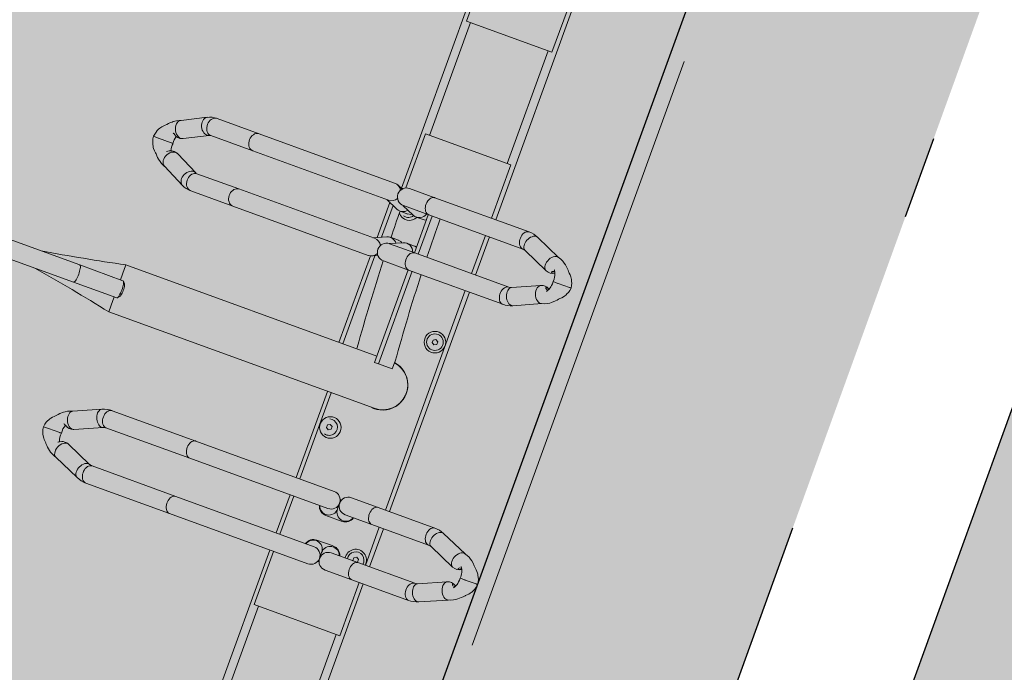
# Model space of a CAD drawing. Header units: metres. Extents: x 134157 to 138734, y 451157 to 455772.
# Tile 737 of 1056: x 136649.62 to 136650.809, y 454050.446 to 454051.235. Entities that reach past the tile are written whole.
import ezdxf

# ---------------------------------------------------------------- set-up
doc = ezdxf.new("R2010")
doc.units = ezdxf.units.M
doc.linetypes.add('HIDDEN__G5', pattern=[1.125, 0.75, -0.375])
doc.linetypes.add('TR18X20__G2', pattern=[2.6, 1, -0.4, 0, -0.4, 0, -0.4, 0, -0.4])
doc.layers.add('-DR-alg-hulplijnen', color=210, linetype='Continuous', plot=False)
doc.layers.add('-DR-nw-gr-arc-gras', color=7, linetype='Continuous', true_color=0xb5d5a4)
for name, color, linetype in [('-DR-nw-inr-fietsparkeren Tulip Traverse', 2, 'Continuous'), ('-DR-nw-vh-band 18-20x25', 2, 'TR18X20__G2'), ('-DR-nw-vh-kantverharding', 3, 'Continuous'), ('VELOPA-FIG15', 1, 'Continuous'), ('VELOPA-FIG25', 1, 'Continuous')]:
    doc.layers.add(name, color=color, linetype=linetype)
doc.layers.add('-DR-nw-rio-HWA 125', color=170, linetype='HIDDEN__G5', lineweight=13)
doc.layers.add('-DR-nw-vh-arc-tegels 300x300x45', color=253, linetype='Continuous', lineweight=9)
doc.layers.add('-DR-nw-vh-arc-sbs kf bruinrood rabat halfsteens', color=7, linetype='Continuous', lineweight=9, true_color=0xb88485)
pattern_1 = [(115.335625, (136419.71802, 453326.2367), (-0.223681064, -0.105903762), [0.06, -0.187485]), (205.335625, (136419.71802, 453326.2367), (0.105903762, -0.223681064), [0.06, -0.187485])]

# ---------------------------------------------------------------- blocks, each defined once
blk = doc.blocks.new('Tulip Traverse')
at = {"layer": 'VELOPA-FIG15', "color": 252, "linetype": 'Continuous', "lineweight": 9}
for p, q in [((822.5, 50), (677.5, 50)), ((1572.5, 50), (1427.5, 50)), ((822.5, -50), (677.5, -50)), ((1572.5, -50), (1427.5, -50))]:
    blk.add_line(p, q, dxfattribs=at)
at = {"layer": 'VELOPA-FIG15', "color": 252, "linetype": 'Continuous', "lineweight": 9, "flags": 128}
for points in [[(1288.7, 121.5), (1288.4, 120.9), (1287.6, 119.9), (1286.5, 119.2), (1285.2, 118.6), (1283.6, 118.3), (1281.9, 118.2), (1280.1, 118.4), (1278.2, 118.8), (1276.3, 119.4), (1274.5, 120.2), (1272.9, 121.3), (1271.4, 122.4), (1270.2, 123.7), (1269.2, 125.1), (1268.6, 126.4), (1268.2, 127.8), (1268.2, 129.1), (1268.6, 130.3)], [(1336.3, 121.5), (1336.6, 120.9), (1337.4, 119.9), (1338.5, 119.2), (1339.8, 118.6), (1341.4, 118.3), (1343.1, 118.2), (1344.9, 118.4), (1346.8, 118.8), (1348.7, 119.4), (1350.5, 120.2), (1352.1, 121.3), (1353.6, 122.4), (1354.8, 123.7), (1355.8, 125.1), (1356.4, 126.4), (1356.8, 127.8), (1356.8, 129.1), (1356.4, 130.3)], [(913.7, 106), (913.4, 105.5), (912.6, 104.5), (911.5, 103.7), (910.2, 103.1), (908.6, 102.8), (906.9, 102.7), (905.1, 102.8), (903.2, 103.2), (901.3, 103.8), (899.5, 104.7), (897.9, 105.7), (896.4, 106.9), (895.2, 108.2), (894.2, 109.6), (893.6, 111), (893.2, 112.4), (893.2, 113.7), (893.6, 114.9), (893.6, 115)], [(961.3, 106), (961.6, 105.5), (962.4, 104.5), (963.5, 103.7), (964.8, 103.1), (966.4, 102.8), (968.1, 102.7), (969.9, 102.8), (971.8, 103.2), (973.7, 103.8), (975.5, 104.7), (977.1, 105.7), (978.6, 106.9), (979.8, 108.2), (980.8, 109.6), (981.4, 111), (981.8, 112.4), (981.8, 113.7), (981.4, 114.9), (981.4, 115)], [(1288, 118.1), (1287.8, 116.8), (1287.3, 115.5), (1286.4, 114.4), (1285.3, 113.3), (1283.9, 112.4), (1282.2, 111.7), (1280.4, 111.2), (1278.5, 110.9), (1276.5, 110.9), (1274.6, 111), (1272.7, 111.4), (1270.9, 112.1), (1269.4, 112.9), (1268.1, 113.8), (1267.1, 115), (1266.4, 116.2), (1266, 117.4), (1266, 118.1)], [(1337, 118.1), (1337.2, 116.8), (1337.7, 115.5), (1338.6, 114.4), (1339.7, 113.3), (1341.1, 112.4), (1342.8, 111.7), (1344.6, 111.2), (1346.5, 110.9), (1348.5, 110.9), (1350.4, 111), (1352.3, 111.4), (1354.1, 112.1), (1355.6, 112.9), (1356.9, 113.8), (1357.9, 115), (1358.6, 116.2), (1359, 117.4), (1359, 118.1)], [(913, 102.9), (912.8, 101.6), (912.3, 100.3), (911.4, 99.1), (910.3, 98), (908.9, 97.1), (907.2, 96.4), (905.4, 95.8), (903.5, 95.5), (901.5, 95.5), (899.6, 95.7), (897.7, 96.1), (895.9, 96.7), (894.4, 97.5), (893.1, 98.5), (892.1, 99.7), (891.4, 100.9), (891, 102.2), (891, 102.9)], [(962, 102.9), (962.2, 101.6), (962.7, 100.3), (963.6, 99.1), (964.7, 98), (966.1, 97.1), (967.8, 96.4), (969.6, 95.8), (971.5, 95.5), (973.5, 95.5), (975.4, 95.7), (977.3, 96.1), (979.1, 96.7), (980.6, 97.5), (981.9, 98.5), (982.9, 99.7), (983.6, 100.9), (984, 102.2), (984, 102.9)], [(1288, 45.1), (1287.8, 43.9), (1287.3, 42.6), (1286.4, 41.4), (1285.3, 40.4), (1283.9, 39.5), (1282.2, 38.8), (1280.4, 38.3), (1278.5, 38), (1276.5, 37.9), (1274.6, 38.1), (1272.7, 38.5), (1270.9, 39.1), (1269.4, 39.9), (1268.1, 40.9), (1267.1, 42), (1266.4, 43.2), (1266, 44.5), (1266, 45.1)], [(1337, 45.1), (1337.2, 43.9), (1337.7, 42.6), (1338.6, 41.4), (1339.7, 40.4), (1341.1, 39.5), (1342.8, 38.8), (1344.6, 38.3), (1346.5, 38), (1348.5, 37.9), (1350.4, 38.1), (1352.3, 38.5), (1354.1, 39.1), (1355.6, 39.9), (1356.9, 40.9), (1357.9, 42), (1358.6, 43.2), (1359, 44.5), (1359, 45.1)], [(913, -18.1), (912.8, -19.4), (912.3, -20.7), (911.4, -21.9), (910.3, -23), (908.9, -23.9), (907.2, -24.6), (905.4, -25.2), (903.5, -25.5), (901.5, -25.5), (899.6, -25.3), (897.7, -24.9), (895.9, -24.3), (894.4, -23.5), (893.1, -22.5), (892.1, -21.3), (891.4, -20.1), (891, -18.8), (891, -18.1)], [(962, -18.1), (962.2, -19.4), (962.7, -20.7), (963.6, -21.9), (964.7, -23), (966.1, -23.9), (967.8, -24.6), (969.6, -25.2), (971.5, -25.5), (973.5, -25.5), (975.4, -25.3), (977.3, -24.9), (979.1, -24.3), (980.6, -23.5), (981.9, -22.5), (982.9, -21.3), (983.6, -20.1), (984, -18.8), (984, -18.1)], [(1288, -189), (1287.8, -190.3), (1287.3, -191.6), (1286.4, -192.7), (1285.3, -193.8), (1283.9, -194.7), (1282.2, -195.4), (1280.4, -196), (1278.5, -196.3), (1276.5, -196.3), (1274.6, -196.1), (1272.7, -195.7), (1270.9, -195.1), (1269.4, -194.3), (1268.1, -193.3), (1267.1, -192.2), (1266.4, -190.9), (1266, -189.6), (1266, -189)], [(1337, -189), (1337.2, -190.3), (1337.7, -191.6), (1338.6, -192.7), (1339.7, -193.8), (1341.1, -194.7), (1342.8, -195.4), (1344.6, -196), (1346.5, -196.3), (1348.5, -196.3), (1350.4, -196.1), (1352.3, -195.7), (1354.1, -195.1), (1355.6, -194.3), (1356.9, -193.3), (1357.9, -192.2), (1358.6, -190.9), (1359, -189.6), (1359, -189)], [(913, -244.2), (912.8, -245.7), (912.3, -247.1), (911.4, -248.5), (910.3, -249.7), (908.9, -250.7), (907.2, -251.6), (905.4, -252.1), (903.5, -252.5), (901.5, -252.5), (899.6, -252.3), (897.7, -251.9), (895.9, -251.2), (894.4, -250.2), (893.1, -249.1), (892.1, -247.8), (891.4, -246.4), (891, -244.9), (891, -244.2)], [(962, -244.2), (962.2, -245.7), (962.7, -247.1), (963.6, -248.5), (964.7, -249.7), (966.1, -250.7), (967.8, -251.6), (969.6, -252.1), (971.5, -252.5), (973.5, -252.5), (975.4, -252.3), (977.3, -251.9), (979.1, -251.2), (980.6, -250.2), (981.9, -249.1), (982.9, -247.8), (983.6, -246.4), (984, -244.9), (984, -244.2)], [(1288, -296.7), (1287.8, -298.1), (1287.3, -299.3), (1286.4, -300.5), (1285.3, -301.6), (1283.9, -302.5), (1282.2, -303.2), (1280.4, -303.7), (1278.5, -304), (1276.5, -304.1), (1274.6, -303.9), (1272.7, -303.5), (1270.9, -302.9), (1269.4, -302.1), (1268.1, -301.1), (1267.1, -299.9), (1266.4, -298.7), (1266, -297.4), (1266, -296.7)], [(1337, -296.7), (1337.2, -298.1), (1337.7, -299.3), (1338.6, -300.5), (1339.7, -301.6), (1341.1, -302.5), (1342.8, -303.2), (1344.6, -303.7), (1346.5, -304), (1348.5, -304.1), (1350.4, -303.9), (1352.3, -303.5), (1354.1, -302.9), (1355.6, -302.1), (1356.9, -301.1), (1357.9, -299.9), (1358.6, -298.7), (1359, -297.4), (1359, -296.7)], [(913, -298.2), (912.8, -299.7), (912.3, -301.2), (911.4, -302.5), (910.3, -303.7), (908.9, -304.8), (907.2, -305.6), (905.4, -306.2), (903.5, -306.5), (901.5, -306.6), (899.6, -306.4), (897.7, -305.9), (895.9, -305.2), (894.4, -304.3), (893.1, -303.1), (892.1, -301.8), (891.4, -300.4), (891, -299), (891, -298.2)], [(914.1, -302.7), (913.9, -304.2), (913.4, -305.8), (912.6, -307.3), (911.5, -308.7), (910.2, -310.1), (908.6, -311.2), (906.9, -312.2), (905.1, -312.9), (903.2, -313.4), (901.3, -313.6), (899.5, -313.5), (897.9, -313.1), (896.4, -312.5), (895.2, -311.6), (894.2, -310.6), (893.8, -309.9)], [(913.5, -300), (913.9, -301.2), (914.1, -302.7)], [(961.5, -300), (961.1, -301.2), (960.9, -302.7)], [(960.9, -302.7), (961.1, -304.2), (961.6, -305.8), (962.4, -307.3), (963.5, -308.7), (964.8, -310.1), (966.4, -311.2), (968.1, -312.2), (969.9, -312.9), (971.8, -313.4), (973.7, -313.6), (975.5, -313.5), (977.1, -313.1), (978.6, -312.5), (979.8, -311.6), (980.8, -310.6), (981.2, -309.9)], [(962, -298.2), (962.2, -299.7), (962.7, -301.2), (963.6, -302.5), (964.7, -303.7), (966.1, -304.8), (967.8, -305.6), (969.6, -306.2), (971.5, -306.5), (973.5, -306.6), (975.4, -306.4), (977.3, -305.9), (979.1, -305.2), (980.6, -304.3), (981.9, -303.1), (982.9, -301.8), (983.6, -300.4), (984, -299), (984, -298.2)], [(1289.1, -301.9), (1288.9, -303.2), (1288.4, -304.6), (1287.6, -306), (1286.5, -307.3), (1285.2, -308.6), (1283.6, -309.7), (1281.9, -310.6), (1280.1, -311.4), (1278.2, -311.9), (1276.3, -312.1), (1274.5, -312.2), (1272.9, -312), (1271.4, -311.5), (1270.2, -310.8), (1269.2, -309.9), (1268.6, -308.9)], [(1288.7, -300), (1288.9, -300.6), (1289.1, -301.9)], [(1336.3, -300), (1336.1, -300.6), (1335.9, -301.9)], [(1335.9, -301.9), (1336.1, -303.2), (1336.6, -304.6), (1337.4, -306), (1338.5, -307.3), (1339.8, -308.6), (1341.4, -309.7), (1343.1, -310.6), (1344.9, -311.4), (1346.8, -311.9), (1348.7, -312.1), (1350.5, -312.2), (1352.1, -312), (1353.6, -311.5), (1354.8, -310.8), (1355.8, -309.9), (1356.4, -308.9)], [(1125, -390.9), (1123, -391), (1121.1, -391.1), (1119.4, -391.3), (1117.8, -391.6), (1116.4, -391.9), (1115.3, -392.3), (1114.5, -392.8), (1114.1, -393.2), (1114, -393.6)], [(1136, -393.6), (1135.9, -393.2), (1135.5, -392.8), (1134.7, -392.3), (1133.6, -391.9), (1132.2, -391.6), (1130.6, -391.3), (1128.9, -391.1), (1127, -391), (1125, -390.9)]]:
    blk.add_lwpolyline(points, dxfattribs=at)
at = {"layer": 'VELOPA-FIG25', "color": 252, "linetype": 'Continuous', "lineweight": 9}
for p, q in [((1312.5, 188.4), (1312.5, 190)), ((1312.5, 188), (1312.5, 188.4)), ((1312.5, 174), (1312.5, 188)), ((937.5, 172), (937.5, 173.7)), ((937.5, 171.6), (937.5, 172)), ((937.5, 157.2), (937.5, 171.6)), ((1312.5, 174), (1312.5, 173.7)), ((1312.5, 173.7), (1312.5, 167.5)), ((937.5, 157.2), (937.5, 156.9)), ((937.5, 156.9), (937.5, 150.7)), ((1282.8, 163), (1268.6, 130.3)), ((1356.4, 130.3), (1342.2, 163)), ((907.9, 147), (893.6, 115)), ((981.4, 115), (967.1, 147)), ((1288.7, 121.5), (1303.1, 154.4)), ((1321.9, 154.4), (1336.3, 121.5)), ((913.7, 106), (928, 138.2)), ((947, 138.2), (961.3, 106)), ((1266, 118.1), (1266, 45.1)), ((1288, 45.1), (1288, 118.1)), ((1337, 118.1), (1337, 45.1)), ((1359, 45.1), (1359, 118.1)), ((891, 102.9), (891, -18.1)), ((913, -18.1), (913, 102.9)), ((962, 102.9), (962, -18.1)), ((984, -18.1), (984, 102.9)), ((891, 60), (609, 60)), ((962, 60), (913, 60)), ((1266, 60), (984, 60)), ((1337, 60), (1288, 60)), ((1641, 60), (1359, 60)), ((677.5, 54.7), (609, 54.7)), ((677.5, -55.3), (677.5, 54.7)), ((891, 54.7), (822.5, 54.7)), ((822.5, 54.7), (822.5, -55.3)), ((962, 54.7), (913, 54.7)), ((1266, 54.7), (984, 54.7)), ((1337, 54.7), (1288, 54.7)), ((1427.5, 54.7), (1359, 54.7)), ((1427.5, -55.3), (1427.5, 54.7)), ((1051.5, 41.5), (1053.3, 44.5)), ((1053.3, 38.5), (1051.5, 41.5)), ((1053.3, 44.5), (1056.7, 44.5)), ((1056.7, 38.5), (1053.3, 38.5)), ((1056.7, 44.5), (1058.5, 41.5)), ((1058.5, 41.5), (1056.7, 38.5)), ((1266, 45.1), (1266, 10.8)), ((1288, 10.8), (1288, 45.1)), ((1331.5, 41.5), (1333.3, 44.5)), ((1333.3, 38.5), (1331.5, 41.5)), ((1333.3, 44.5), (1336.7, 44.5)), ((1336.7, 38.5), (1333.3, 38.5)), ((1336.7, 44.5), (1337, 44)), ((1337, 39), (1336.7, 38.5)), ((1337, 45.1), (1337, 10.8)), ((1359, 10.8), (1359, 45.1)), ((1093, 4.2), (1103, 4.2)), ((1103, -13.7), (1103, 4.2)), ((1272.7, 0.6), (1272.7, -1.1)), ((1296.7, -10.8), (1296.7, 10.2)), ((1328.3, 10.2), (1328.3, -10.8)), ((1352.3, -1.1), (1352.3, 0.6)), ((1155.1, -341.2), (1155.1, -0.1)), ((1266, -11.3), (1266, -189)), ((1277, -0.3), (1284.5, -0.3)), ((1284.7, -0.3), (1284.5, -0.3)), ((1288, -189), (1288, -11.3)), ((1337, -11.3), (1337, -189)), ((1340.5, -0.3), (1340.3, -0.3)), ((1340.5, -0.3), (1348, -0.3)), ((1359, -189), (1359, -11.3)), ((891, -18.1), (891, -50.6)), ((913, -13.7), (962, -13.7)), ((913, -50.6), (913, -18.1)), ((913, -18.6), (962, -18.6)), ((920.7, -31.3), (920.7, -21.2)), ((954.3, -21.2), (954.3, -31.3)), ((962, -18.1), (962, -50.6)), ((984, -13.7), (1103, -13.7)), ((984, -50.6), (984, -18.1)), ((984, -18.6), (1103, -18.6)), ((1094.9, -18.6), (1094.9, -341.1)), ((1103, -13.7), (1103, -18.6)), ((913, -51.2), (919.8, -35.5)), ((955.2, -35.5), (962, -51.2)), ((920.7, -52.2), (920.7, -42.1)), ((954.3, -42.1), (954.3, -52.2)), ((1094.9, -44.5), (1093, -44.5)), ((1191.5, -43.5), (1193.3, -40.5)), ((1193.3, -46.5), (1191.5, -43.5)), ((1193.3, -40.5), (1196.7, -40.5)), ((1196.7, -46.5), (1193.3, -46.5)), ((1196.7, -40.5), (1198.5, -43.5)), ((1198.5, -43.5), (1196.7, -46.5)), ((609, -55.3), (677.5, -55.3)), ((822.5, -55.3), (892, -55.3)), ((894.8, -58.9), (891.9, -65.6)), ((913, -72.1), (919.8, -56.4)), ((955.2, -56.4), (962, -72.1)), ((983.1, -65.6), (980.2, -58.9)), ((1155.1, -55.3), (1266, -55.3)), ((1288, -55.3), (1337, -55.3)), ((1359, -55.3), (1427.5, -55.3)), ((894, -60), (609, -60)), ((891, -69.9), (891, -244.2)), ((913, -244.2), (913, -69.9)), ((959.9, -67.3), (915.1, -67.3)), ((957.8, -62.4), (917.2, -62.4)), ((962, -69.9), (962, -244.2)), ((1094.9, -62.4), (981.7, -62.4)), ((1094.9, -67.3), (983.7, -67.3)), ((984, -244.2), (984, -69.9)), ((1266, -60), (1155.1, -60)), ((1337, -60), (1288, -60)), ((1644, -60), (1359, -60)), ((1266, -189), (1266, -296.7)), ((1288, -296.7), (1288, -189)), ((1337, -189), (1337, -296.7)), ((1359, -296.7), (1359, -189)), ((891, -244.2), (891, -298.2)), ((913, -298.2), (913, -244.2)), ((962, -244.2), (962, -298.2)), ((984, -298.2), (984, -244.2)), ((927.8, -328.3), (913.5, -300)), ((961.5, -300), (947.2, -328.3)), ((1268.6, -308.9), (1282.9, -341.3)), ((1303.1, -332.4), (1288.7, -300)), ((1336.3, -300), (1321.9, -332.4)), ((1342.1, -341.3), (1356.4, -308.9)), ((893.8, -309.9), (908.2, -338.2)), ((966.8, -338.2), (981.2, -309.9)), ((928.1, -329), (927.9, -328.4)), ((947.1, -328.4), (946.9, -329.1)), ((1303.2, -332.7), (1303.1, -332.4)), ((1321.9, -332.4), (1321.8, -332.7)), ((937.5, -339.9), (937.5, -337.9)), ((937.5, -339.9), (937.5, -340.3)), ((937.5, -356.6), (937.5, -340.3)), ((1114, -338.1), (1114, -393.6)), ((1116.8, -335.1), (1114.3, -337.4)), ((1135.7, -337.4), (1133.2, -335.1)), ((1136, -393.6), (1136, -338.1)), ((937.5, -357), (937.5, -356.6)), ((1312.5, -346.7), (1312.5, -345)), ((1312.5, -346.7), (1312.5, -347.1)), ((1312.5, -361.4), (1312.5, -347.1)), ((937.5, -363), (937.5, -357)), ((1312.5, -361.7), (1312.5, -361.4)), ((1312.5, -367.9), (1312.5, -361.7)), ((1114, -393.6), (1114, -572.7)), ((1136, -393.6), (1136, -572.7))]:
    blk.add_line(p, q, dxfattribs=at)
at = {"layer": 'VELOPA-FIG25', "color": 252, "linetype": 'Continuous', "lineweight": 9, "flags": 128}
for points in [[(1312.5, 190), (1309.1, 189.5), (1306.3, 188.7), (1303.8, 187.6), (1302.1, 186.7), (1301, 186.1), (1300.5, 185.7), (1299.7, 185.2), (1298.1, 183.9), (1296.5, 182.3), (1295.9, 181.5), (1295.2, 180.9), (1293.9, 179.8), (1292.5, 178.5), (1290.2, 176.1), (1288, 173.6), (1286.6, 171.5), (1285.1, 169), (1283.7, 166), (1282.6, 162.3)], [(1342.4, 162.3), (1341.3, 166), (1339.9, 169), (1338.4, 171.5), (1337, 173.6), (1334.1, 176.9), (1332.5, 178.5), (1331.1, 179.8), (1330.4, 180.4), (1329.8, 180.9), (1329.1, 181.5), (1328.5, 182.3), (1326.9, 183.9), (1325.3, 185.2), (1324.2, 186), (1323.5, 186.4), (1322.4, 187), (1320.8, 187.8), (1318.7, 188.7), (1315.9, 189.5), (1312.5, 190)], [(937.5, 173.7), (934.2, 173.2), (931.6, 172.5), (929.7, 171.7), (927.6, 170.8), (926.1, 169.9), (924.7, 168.9), (922.8, 167.3), (921.1, 165.5), (920.4, 164.7), (919.7, 164.2), (918.2, 162.9), (916.5, 161.2), (913.2, 157.6), (911.8, 155.7), (910.3, 153.2), (908.8, 150.1), (907.6, 146.2)], [(967.4, 146.2), (966.2, 150.1), (964.7, 153.2), (963.2, 155.7), (961.8, 157.6), (958.5, 161.2), (956.8, 162.9), (955.3, 164.2), (954.6, 164.7), (953.9, 165.5), (952.2, 167.3), (950.3, 168.9), (948.9, 169.9), (947.4, 170.8), (945.3, 171.7), (943.4, 172.5), (940.8, 173.2), (937.5, 173.7)], [(1312.5, 167.4), (1315.1, 167.6), (1317.4, 167.4), (1319.3, 167.1), (1320.8, 166.7), (1323.1, 165.9), (1325, 164.8), (1325.7, 164.2), (1326.1, 163.9), (1326.2, 163.8), (1326.2, 163.9)], [(1282.7, 162.3), (1282.6, 161.4), (1282.8, 159.9), (1283.3, 158.4), (1284.3, 156.9), (1285.6, 155.5), (1287.2, 154.2), (1289, 153.1), (1291, 152.2), (1293, 151.6), (1295, 151.2), (1297, 151.1), (1298.8, 151.4), (1300.4, 151.9), (1301.7, 152.6), (1302.7, 153.6), (1303.1, 154.5)], [(1301.7, 165.8), (1302.2, 164.9), (1302.7, 163.8), (1303, 162.7), (1303, 162), (1302.9, 161.5), (1302.6, 161.3), (1302.1, 161.4), (1301.5, 161.9), (1301, 162.6), (1300.8, 163.7), (1300.7, 164.7), (1300.7, 165.2)], [(1342.3, 162.3), (1342.5, 161.4), (1342.3, 159.9), (1341.7, 158.4), (1340.7, 156.9), (1339.4, 155.5), (1337.8, 154.2), (1336, 153.1), (1334, 152.2), (1332, 151.6), (1330, 151.2), (1328, 151.1), (1326.2, 151.4), (1324.6, 151.9), (1323.3, 152.6), (1322.3, 153.6), (1321.9, 154.5)], [(1322, 162.2), (1322.1, 161.6), (1322.3, 161.4), (1322.8, 161.4), (1323.4, 161.7), (1324, 162.5), (1324.2, 163.6), (1324.3, 164.7), (1324.3, 165.2)], [(907.7, 146.2), (907.6, 145.2), (907.8, 143.7), (908.3, 142.2), (909.3, 140.7), (910.6, 139.3), (912.2, 137.9), (914, 136.8), (916, 135.9), (918, 135.3), (920, 134.9), (922, 134.9), (923.8, 135.1), (925.4, 135.7), (926.7, 136.5), (927.7, 137.5), (928, 138.3)], [(923.5, 147), (923.5, 147), (923.6, 147.1), (924, 147.4), (924.7, 147.9), (925.6, 148.5), (926.8, 149.1), (928.2, 149.7), (929.8, 150.1), (931.8, 150.5), (934.4, 150.8), (937.5, 150.7)], [(927, 149.2), (927.2, 148.8), (927.7, 147.7), (928, 146.6), (928, 145.8), (927.9, 145.3), (927.6, 145.1), (927.1, 145.2), (926.5, 145.6), (926, 146.3), (925.8, 147.3), (925.7, 148.4), (925.7, 148.5)], [(937.5, 150.7), (940.1, 150.8), (942.4, 150.6), (944.3, 150.4), (945.8, 150), (948.1, 149.2), (950, 148.1), (950.7, 147.6), (951.1, 147.3), (951.3, 147.2), (951.3, 147.2)], [(947, 146), (947.1, 145.4), (947.3, 145.1), (947.8, 145.1), (948.4, 145.4), (949, 146.2), (949.2, 147.3), (949.3, 148.4), (949.3, 148.5)], [(967.3, 146.2), (967.5, 145.2), (967.3, 143.7), (966.7, 142.2), (965.7, 140.7), (964.4, 139.3), (962.8, 137.9), (961, 136.8), (959, 135.9), (957, 135.3), (955, 134.9), (953, 134.9), (951.2, 135.1), (949.6, 135.7), (948.3, 136.5), (947.3, 137.5), (947, 138.3)], [(920.6, -21.2), (920.7, -21.1), (920.2, -18.6)], [(954.4, -21.2), (954.3, -21.1), (954.8, -18.6)], [(919.1, -37), (920.1, -38.6), (920.6, -42.1)], [(955.9, -37), (954.9, -38.6), (954.4, -42.1)], [(894.1, -60.4), (893.9, -59.5), (893.7, -57.8)], [(908.2, -338.2), (908.3, -338.5), (909.3, -339.8), (910.6, -340.8), (912.2, -341.5), (914, -341.9), (916, -341.9), (918, -341.6), (920, -341), (922, -340.2), (923.8, -339), (925.4, -337.6), (926.7, -336.1), (927.7, -334.4), (928.3, -332.7), (928.5, -331.1)], [(928.5, -331.1), (928.3, -329.5), (927.8, -328.3)], [(946.6, -331.1), (946.8, -329.5), (947.2, -328.3)], [(966.8, -338.2), (966.7, -338.5), (965.7, -339.8), (964.4, -340.8), (962.8, -341.5), (961, -341.9), (959, -341.9), (957, -341.6), (955, -341), (953, -340.2), (951.2, -339), (949.6, -337.6), (948.3, -336.1), (947.3, -334.4), (946.8, -332.7), (946.6, -331.1)], [(1303.5, -334.3), (1303.3, -332.9), (1303, -332.4)], [(1321.6, -334.3), (1321.8, -332.9), (1322, -332.4)], [(908.1, -338), (908.8, -340.4), (910.2, -343.1), (911.5, -345.1), (912.6, -346.5), (913.6, -347.8), (915, -349.4), (916.7, -351), (918.5, -352.6), (920, -354.2), (921.3, -355.6), (922.5, -356.8), (923.4, -357.5), (924.3, -358.2), (925.6, -359.1), (927.5, -360.2), (929.4, -361), (931.6, -361.8), (934.4, -362.5), (937.5, -363)], [(926.9, -339.6), (926.6, -340.1), (926, -341.1), (925.8, -341.8), (925.7, -342), (925.7, -341.8), (925.8, -341.3), (925.8, -340.6)], [(937.5, -363), (940.4, -362.6), (943, -361.9), (945.1, -361.2), (946.9, -360.4), (948.8, -359.4), (950.2, -358.6), (951.2, -357.9), (953.6, -355.8), (955.4, -353.8), (956.2, -352.9), (957.2, -352), (958.4, -351), (959.7, -349.7), (961.4, -347.8), (963.5, -345.1), (965, -342.8), (966.3, -340.1), (967, -338)], [(1125, -335.4), (1123, -335.4), (1121.1, -335.6), (1119.4, -335.8), (1117.8, -336.1), (1116.4, -336.4), (1115.3, -336.8), (1114.5, -337.2), (1114.1, -337.7), (1114, -338.1)], [(1116.8, -335.1), (1116.9, -335), (1117.6, -334.6), (1118.7, -334.3), (1120, -334), (1121.5, -333.8), (1123.2, -333.6), (1125, -333.6)], [(1125, -333.6), (1126.8, -333.6), (1128.5, -333.8), (1130, -334), (1131.3, -334.3), (1132.4, -334.6), (1133.1, -335), (1133.2, -335.1)], [(1136, -338.1), (1135.9, -337.7), (1135.5, -337.2), (1134.7, -336.8), (1133.6, -336.4), (1132.2, -336.1), (1130.6, -335.8), (1128.9, -335.6), (1127, -335.4), (1125, -335.4)], [(1282.9, -341.1), (1283.7, -344), (1285.1, -347), (1286.6, -349.5), (1287.9, -351.4), (1290.9, -354.8), (1292.5, -356.4), (1294, -357.7), (1294.6, -358.3), (1295.2, -358.8), (1295.8, -359.4), (1296.5, -360.2), (1298.1, -361.8), (1299.7, -363.1), (1300.8, -363.9), (1301.5, -364.3), (1302.6, -364.9), (1304.2, -365.7), (1306.3, -366.6), (1309.1, -367.4), (1312.5, -367.9)], [(1283, -341.3), (1283.3, -342), (1284.3, -343.1), (1285.6, -343.9), (1287.2, -344.4), (1289, -344.6), (1291, -344.6), (1293, -344.2), (1295, -343.6), (1297, -342.7), (1298.8, -341.5), (1300.4, -340.2), (1301.7, -338.8), (1302.7, -337.3), (1303.3, -335.8), (1303.5, -334.3)], [(1302.3, -342.7), (1302.2, -342.9), (1301.6, -343.9), (1301, -345.1), (1300.8, -345.9), (1300.7, -346.2), (1300.7, -346.2)], [(1312.5, -367.9), (1315.9, -367.4), (1318.7, -366.6), (1321.2, -365.5), (1322.9, -364.7), (1324, -364), (1324.5, -363.6), (1325.3, -363.1), (1326.9, -361.8), (1328.5, -360.2), (1329.2, -359.4), (1329.8, -358.8), (1330.4, -358.3), (1331, -357.7), (1332.5, -356.4), (1334.1, -354.8), (1337.1, -351.4), (1338.5, -349.5), (1339.9, -347), (1341.3, -344), (1342.1, -341.1)], [(1321.7, -333.1), (1321.2, -335), (1321, -337.3), (1321.3, -339.4), (1321.8, -341.1), (1322.9, -343.5), (1323.4, -344.3), (1323.8, -344.9), (1324, -345.3), (1324, -345.3)], [(1342, -341.3), (1341.7, -342), (1340.7, -343.1), (1339.4, -343.9), (1337.8, -344.4), (1336, -344.6), (1334, -344.6), (1332, -344.2), (1330, -343.6), (1328, -342.7), (1326.2, -341.5), (1324.6, -340.2), (1323.3, -338.8), (1322.3, -337.3), (1321.8, -335.8), (1321.6, -334.3)]]:
    blk.add_lwpolyline(points, dxfattribs=at)
at = {"layer": 'VELOPA-FIG25', "color": 252, "linetype": 'Continuous', "lineweight": 9}
for centre, radius in [((1055, 41.5), 13), ((1055, 41.5), 10), ((1195, -42), 13)]:
    blk.add_circle(centre, radius, dxfattribs=at)
for centre, radius, start, end in [((1310, 149.1), 18.5, 82.11, 127.376), ((1291.7, 159), 12.3, 338.4979, 33.858), ((1331.6, 158.8), 10.6, 147.1947, 204.3377), ((1329.5, 161.4), 7.59, 145.2629, 174.228), ((916.8, 142.9), 12.2, 337.8613, 31.5545), ((956.5, 142.7), 10.6, 146.3888, 204.8402), ((953.7, 145.5), 6.81, 146.8801, 175.2455), ((1296.4, 118), 30.4, 156.2883, 179.9035), ((1296.4, 118), 8.35, 155.7773, 179.7117), ((1328.5, 118), 8.54, 0.5492, 23.9618), ((1328.5, 118), 30.5, 0.1366, 23.6717), ((920.6, 102.9), 29.6, 155.7871, 179.8918), ((954.3, 102.8), 29.7, 0.1503, 24.1702), ((920.6, 102.9), 7.55, 155.1689, 179.649), ((954.3, 102.8), 7.74, 0.6599, 24.5221), ((1335, 41.5), 13, 81.1456, 278.8544), ((1335, 41.5), 10, 78.4571, 281.5429), ((1125, -0.3), 30.5, 351.3116, 171.5322), ((1125, 0), 30.1, 359.7684, 171.8778), ((1284.6, 10.7), 11, 269.9038, 72.1383), ((1284.7, 10.2), 12, 0, 73.7845), ((1340.4, 10.2), 12, 106.2055, 180), ((1340.4, 10.7), 11, 107.8616, 270.0962), ((901.8, 2374.2), 2377.6, 271.9815, 274.6127), ((1277, 10.8), 11, 180, 0), ((1348, 10.8), 11, 180, 0), ((893.9, 2582.8), 2586.4, 270.4234, 271.5091), ((1277, -11.3), 11, 0, 180), ((1284.7, -11.2), 11, 287.5242, 90.0273), ((1284.7, -10.8), 12, 286.2155, 0), ((1340.4, -10.8), 12, 180, 253.7945), ((1340.3, -11.2), 11, 89.9727, 252.4759), ((1348, -11.3), 11, 0, 180), ((909.9, -31.2), 10.8, 336.647, 73.2243), ((965.1, -31.2), 10.8, 106.7757, 203.353), ((915, -43.5), 10, 344.534, 60), ((915, -42), 13, 308.5211, 64.2094), ((1195, -43.5), 10, 60, 195.466), ((1195, -43.5), 10, 344.534, 60), ((910, -52.2), 10.6, 336.4236, 53.9238), ((965, -52.2), 10.6, 126.0762, 203.5764), ((901.8, 2325.5), 2377.7, 271.9815, 274.6127), ((902, -50.6), 11, 180, 0), ((893.9, 2532.4), 2584.7, 270.5924, 271.3342), ((973, -50.6), 11, 180, 0), ((901.8, -69.9), 10.8, 117.2725, 179.8318), ((902.2, -69.9), 10.8, 0.2797, 62.616), ((972.8, -69.9), 10.8, 117.393, 179.7118), ((973.2, -69.9), 10.8, 0.1665, 62.7287), ((1295.9, -296.7), 29.9, 180.146, 204.0081), ((1296, -296.7), 8, 180.6211, 204.3393), ((1329.2, -296.7), 7.81, 335.3696, 359.6695), ((1329.2, -296.7), 29.8, 335.9506, 359.8954), ((916.8, -298.1), 25.8, 180.2359, 207.0873), ((917, -298.1), 3.97, 181.9958, 208.1245), ((958.1, -298.1), 3.91, 331.6796, 358.2002), ((958.3, -298.1), 25.7, 332.8593, 359.818), ((919.3, -333.5), 9.75, 321.0807, 23.266), ((958.2, -333.6), 12.2, 160.5616, 222.1983), ((934.6, -315.5), 22.6, 253.7086, 277.3994), ((940.4, -314.6), 23.4, 262.9441, 285.5692), ((-1558.8, -892.8), 2710.3, 9.5498, 11.7414), ((1109.7, 230.5), 571.9, 268.5109, 270.4289), ((3862.5, -902.9), 2765, 168.2804, 170.4286), ((1141, 146.7), 488.2, 269.4088, 271.6564), ((1309.8, -326.1), 19.1, 245.4294, 277.9725), ((1293.8, -337), 10.2, 326.0064, 22.3689), ((1314.9, -324.6), 20.6, 263.201, 292.8482)]:
    blk.add_arc(centre, radius, start, end, dxfattribs=at)
blk = doc.blocks.new('Tulip fietsenrek rail')
at = {"layer": '-DR-alg-hulplijnen'}
blk.add_lwpolyline([(3150, -1935), (3150, -10), (150, -10), (150, -1935)], close=True, dxfattribs=at)
at = {"layer": 'VELOPA-FIG15'}
blk.add_blockref('Tulip Traverse', (150, -200), dxfattribs=at)

msp = doc.modelspace()

# ---------------------------------------------------------------- hatches: boundary and pattern name
at = {"layer": '-DR-nw-gr-arc-gras', "transparency": 33554687}
h = msp.add_hatch(dxfattribs=at)
h.set_pattern_fill('AGR-BOLLEN', color=256, scale=0.1, pattern_type=2)
h.set_pattern_definition(pattern_1)
edge = h.paths.add_edge_path()
edge.add_arc((-7000776.8095, 3043164.5676), 7592527.9974, 340.05675056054, 340.05722562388)
edge.add_line((136455.7816, 453494.2543), (136455.1236, 453494.4934))
edge.add_arc((380495.2224, 364992.5484), 259592.3036, 160.066656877, 160.080445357)
edge.add_line((136433.8323, 453435.7615), (136433.8135, 453435.7683))
edge.add_line((136433.8135, 453435.7683), (136432.1795, 453431.2551))
edge.add_line((136432.1795, 453431.2551), (136432.1983, 453431.2483))
edge.add_line((136432.1983, 453431.2483), (136431.6776, 453429.8696))
edge.add_line((136431.6776, 453429.8696), (136432.3364, 453429.6312))
edge.add_line((136432.3364, 453429.6312), (136434.3093, 453435.0766))
h = msp.add_hatch(dxfattribs=at)
h.set_pattern_fill('AGR-BOLLEN', color=256, scale=0.1, pattern_type=2)
h.set_pattern_definition(pattern_1)
edge = h.paths.add_edge_path()
edge.add_line((136644.2753, 454017.4218), (136643.9351, 454016.4815))
edge.add_line((136643.9351, 454016.4815), (136643.8839, 454016.3403))
edge.add_line((136643.8839, 454016.3403), (136644.5422, 454016.1017))
edge.add_arc((1711333.9831, -116117.4265), 1674723.5818, 160.0956720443, 160.0966573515, ccw=False)
edge.add_line((136654.3469, 454043.1813), (136653.6889, 454043.4199))
edge.add_line((136653.6889, 454043.4199), (136653.6378, 454043.279))
edge.add_line((136653.6378, 454043.279), (136653.2975, 454042.3387))
edge.add_line((136653.2975, 454042.3387), (136644.2753, 454017.4218))
h = msp.add_hatch(dxfattribs=at)
h.set_pattern_fill('AGR-BOLLEN', color=256, scale=0.1, pattern_type=2)
h.set_pattern_definition(pattern_1)
h.paths.add_polyline_path([(136623.2818, 453954.4516, 0.016644), (136622.2926, 453951.4069), (136620.7154, 453945.9395, -0.016644), (136619.6481, 453942.6543), (136615.1747, 453930.3003), (136616.115, 453929.9599), (136620.5883, 453942.3138, 0.016644), (136621.6762, 453945.6623), (136623.2534, 453951.1297, -0.016644), (136624.222, 453954.1111), (136660.1396, 454053.2258), (136661.74, 454052.55), (136663.585, 454057.802), (136661.9934, 454058.3644), (136678.2856, 454103.4166), (136677.3454, 454103.7571)])
at = {"layer": '-DR-nw-vh-arc-sbs kf bruinrood rabat halfsteens', "transparency": 33554687}
h = msp.add_hatch(color=256, dxfattribs=at)
h.dxf.hatch_style = 1
h.paths.add_polyline_path([(136641.7752, 454024.6157), (136641.3989, 454024.7513), (136648.7669, 454045.0994), (136649.4138, 454046.8859), (136651.1502, 454051.6812), (136651.5263, 454051.545)])
at = {"layer": '-DR-nw-vh-arc-tegels 300x300x45'}
h = msp.add_hatch(dxfattribs=at)
h.set_pattern_fill('AVH-TEGEL_200X200_HALFST', color=256, scale=2, angle=71, pattern_type=2)
h.set_pattern_definition([(71, (0, 0), (-0.05887645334, 0.44332106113), [0.4, -0.4]), (161, (0, 0), (-0.13022726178, -0.37820743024), [])])
h.paths.add_polyline_path([(136666.0363, 454099.8406), (136666.0427, 454099.8584), (136667.5129, 454099.3261), (136664.2198, 454103.068), (136663.8317, 454101.1718), (136662.2953, 454101.4843), (136661.732, 454098.715), (136662.369, 454097.616), (136662.13, 454096.924), (136648.949, 454060.698), (136648.67, 454060.832), (136645.717, 454052.522), (136645.931, 454052.432), (136621.964, 453986.496), (136621.3235, 453984.3742), (136620.6998, 453982.9568), (136625.9623, 453984.4702), (136624.4579, 453985.015), (136626.1844, 453989.7832), (136636.0239, 454016.9566), (136637.8104, 454016.3097), (136637.9126, 454016.5918), (136637.6305, 454016.6939), (136637.6986, 454016.882), (136638.2093, 454018.2924), (136638.2774, 454018.4804), (136638.8415, 454018.2761), (136640.2545, 454022.1782), (136640.4077, 454022.6013), (136640.1726, 454022.6864), (136640.1256, 454022.7035), (136640.2277, 454022.9855), (136638.4413, 454023.6324), (136646.4082, 454045.6344), (136648.1947, 454044.9875), (136648.2968, 454045.2696), (136648.0147, 454045.3717), (136648.0828, 454045.5598), (136648.5935, 454046.9702), (136648.6616, 454047.1582), (136649.2258, 454046.954), (136650.9622, 454051.7493), (136650.6801, 454051.8514), (136650.7822, 454052.1335), (136648.9957, 454052.7804)])

# ---------------------------------------------------------------- linework, layer by layer
at = {"layer": '-DR-nw-rio-HWA 125', "flags": 128}
msp.add_lwpolyline([(136631.709, 453999.7314), (136651.5049, 454054.16)], dxfattribs=at)
at = {"layer": '-DR-nw-vh-band 18-20x25'}
msp.add_lwpolyline([(136649.2258, 454046.954), (136650.9622, 454051.7493)], dxfattribs=at)
at = {"layer": '-DR-nw-vh-kantverharding'}
msp.add_lwpolyline([(136640.5957, 454022.5332), (136651.1502, 454051.6812)], dxfattribs=at)

# ---------------------------------------------------------------- block references
at = {"layer": '-DR-nw-inr-fietsparkeren Tulip Traverse', "xscale": 0.001, "yscale": 0.001, "zscale": 0.001, "rotation": 250.0210162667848}
msp.add_blockref('Tulip fietsenrek rail', (136650.682, 454051.9235), dxfattribs=at)

doc.saveas('drawing.dxf')
